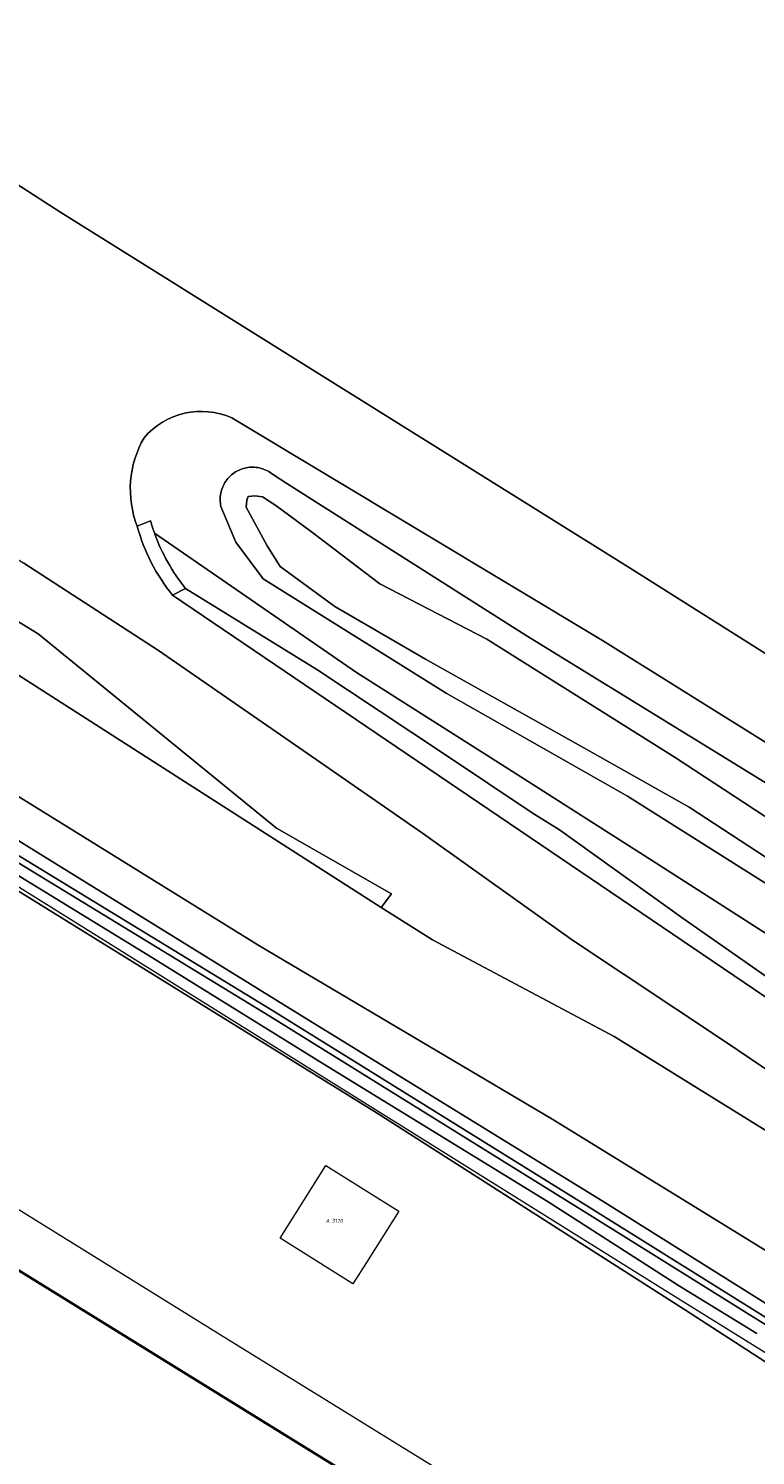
# Model space of a CAD drawing. Header units: metres. Extents: x 250001 to 257773, y 598992 to 609118.
# Tile 554 of 656: x 252931 to 252998, y 606310 to 606443. Entities that reach past the tile are written whole.
import ezdxf
from ezdxf.enums import TextEntityAlignment as Align
from ezdxf.lldxf.tags import DXFTag

# ---------------------------------------------------------------- set-up
doc = ezdxf.new("R2010")
doc.units = ezdxf.units.M
for name, color, linetype, lineweight in [('B-WE-GK-BESCHOEIING-G', 252, 'GK-BESCHOEIING', 35), ('B-WE-GR-GRAS-GV', 252, 'Continuous', 13), ('B-WE-GR-GROENVOORZIENING-GV', 252, 'Continuous', 18), ('B-WE-KG-GRENS_PERCEEL-G', 150, 'KG-PERCEEL', 18), ('B-WE-KG-GRENS_PERCEEL-S', 150, 'Continuous', 25), ('B-WE-OG-WATER-GV', 252, 'Continuous', 18), ('B-WE-OG-WATER_SLOOT-GV', 252, 'Continuous', 18), ('B-WE-OG-WEG-GV', 252, 'Continuous', 18), ('B-WE-VH-VERHARDING_BETON-GV', 252, 'Continuous', 18), ('B-WE-VH-VERHARDING_GESLOTEN-GV', 252, 'Continuous', 18), ('B-WE-VH-VERHARDING_OPEN-GV', 252, 'Continuous', 18), ('X-XX-AL-REFERENTIE-G', 7, 'Continuous', 18)]:
    doc.layers.add(name, color=color, linetype=linetype, lineweight=lineweight)
doc.styles.add('NLCS-ISO', font='NLCS-ISO.ttf')
doc.styles.get("Standard").update_dxf_attribs({"font": 'NLCS-ISO.ttf'})
doc.linetypes.add('GK-BESCHOEIING', pattern='A,30,-5,[1,NLCS.SHX,S=1,R=0,X=0,Y=0],-5', length=40)
tags = doc.linetypes.add('KG-PERCEEL', pattern='A,5.5,-2,["P",Standard,S=1.8,R=0,X=-0.5,Y=-0.9],-2,5.5,-2,[5,NLCS.SHX,S=0.75,R=0,X=0,Y=0],-2', length=19).pattern_tags.tags
tags[6] = DXFTag(74, 10)

# ---------------------------------------------------------------- blocks, each defined once
blk = doc.blocks.new('SKG-PERCEELNUMMER-SO')
at = {"style": 'NLCS-ISO', "oblique": 10, "flags": 1}
blk.add_attdef('GEMEENTECODE', text='', height=1.8, dxfattribs=at).set_placement((0, 2.55), align=Align.MIDDLE_CENTER)
at = {"style": 'NLCS-ISO', "oblique": 10}
blk.add_attdef('SECTIE', text='', height=1.8, dxfattribs=at).set_placement((-0.5, 0), align=Align.MIDDLE_RIGHT)
blk.add_attdef('PERCEELNUMMER', text='', height=1.8, dxfattribs=at).set_placement((0.5, 0), align=Align.MIDDLE_LEFT)
blk = doc.blocks.new('BS2021-132-Xref-KAD-20210617')
at = {"layer": 'B-WE-KG-GRENS_PERCEEL-G', "flags": 128}
for points in [[(252436.731, 606639.132), (252448.246, 606632.577), (252474.932, 606615.899), (252544.426, 606571.423), (252721.773, 606462.456), (252949.158, 606321.244), (253015.088, 606280.507)], [(252897.758, 606383.272), (252989.924, 606325.725), (253027.78, 606302.205), (253050.851, 606286.301), (253060.483, 606278.685), (253054.681, 606269.534)]]:
    blk.add_lwpolyline(points, dxfattribs=at)
blk.add_lwpolyline([(252962.114, 606328.34), (252960.857, 606326.349), (252954.081, 606330.602), (252958.349, 606337.365), (252965.119, 606333.102)], close=True, dxfattribs=at)
at = {"layer": 'B-WE-KG-GRENS_PERCEEL-S', "xscale": 0.2, "yscale": 0.2, "zscale": 0.2}
blk.add_blockref('SKG-PERCEELNUMMER-SO', (252958.795, 606332.215), dxfattribs=at).add_auto_attribs({'PERCEELNUMMER': '3170', 'SECTIE': 'A'})
blk = doc.blocks.new('BS2021-132-Xref-BGT-GRIJS-20210617-aangepast')
at = {"layer": 'B-WE-GK-BESCHOEIING-G', "flags": 128}
blk.add_lwpolyline([(252996.596, 606286.261), (252894.101, 606349.628)], dxfattribs=at)
at = {"layer": 'B-WE-GR-GRAS-GV', "flags": 128}
for points in [[(252836.025, 606386.537), (252894.101, 606349.628), (252996.596, 606286.261), (253000, 606284.132)], [(253028.876, 606299.887), (252991.701, 606323.964), (252963.126, 606342.22), (252891.474, 606386.576), (252890.895, 606386.935), (252889.133, 606385.455), (252887.588, 606384.157), (252886.926, 606377.013), (252882.957, 606375.69), (252879.121, 606377.41), (252876.74, 606379.791), (252876.343, 606382.966), (252878.724, 606386.538), (252877.453, 606392.121), (252876.767, 606395.134), (252849.923, 606412.33)], [(252915.262, 606443.795), (252918.252, 606439.371), (252921.441, 606435.539), (252925.394, 606431.838), (252929.66, 606428.645), (252933.587, 606426.11), (252956.5, 606411.777), (252986.399, 606393.102), (253000, 606384.5)]]:
    blk.add_lwpolyline(points, dxfattribs=at)
at = {"layer": 'B-WE-GR-GROENVOORZIENING-GV', "flags": 128}
for points in [[(252891.474, 606386.576), (252963.126, 606342.22), (252991.701, 606323.964), (253028.876, 606299.887)], [(253000, 606328.985), (252979.306, 606341.74), (252952.122, 606357.82), (252924.509, 606374.919), (252902.304, 606388.103), (252878.071, 606402.795), (252873.821, 606405.034), (252869.566, 606410.389), (252869.075, 606410.78), (252868.102, 606411.575), (252867.14, 606412.382), (252866.188, 606413.201), (252865.246, 606414.032), (252862.291, 606417.405)], [(253000, 606345.82), (252995.52, 606348.85), (252981.27, 606358.34), (252967.33, 606368.27), (252956.65, 606375.69), (252942.792, 606385.277), (252930.258, 606393.391)], [(252870.724, 606443.454), (252869.624, 606441.888), (252870.631, 606441.379), (252869.545, 606438.971), (252869.007, 606435.666), (252869.067, 606432.759), (252869.282, 606431.295), (252868.214, 606431.073), (252869.858, 606426.63), (252872.113, 606422.994), (252875.167, 606419.417), (252879.433, 606415.288), (252885.795, 606410.367), (252893.461, 606405.228), (252894.328, 606406.125), (252901.546, 606401.47), (252916.376, 606396.122), (252931.582, 606386.826), (252953.767, 606368.762), (252964.451, 606362.625), (252963.478, 606361.374), (252968.249, 606358.37), (252985.168, 606349.364), (253000, 606340.154)], [(252942.412, 606396.19), (252951.809, 606389.725), (252961.2, 606383.22), (252975.37, 606374.23), (252988.98, 606365.56), (252999.33, 606358.9), (253000, 606358.45), (253006.85, 606353.89), (253025.78, 606342.2), (253040.22, 606333.62), (253056.6, 606322.57), (253067.22, 606315.36), (253079.9, 606306.05), (253092.86, 606296.49), (253104.14, 606287.78), (253115.48, 606277.85), (253126.72, 606267.76), (253136.54, 606257.61), (253145.9, 606247.44), (253154.79, 606238.63)], [(253150.1, 606278.54), (253137.74, 606288.38), (253126.06, 606296.77), (253117.76, 606302.44), (253110.89, 606306.89), (253101.34, 606313.13), (253087.67, 606321.58), (253073.94, 606330.14), (253056.23, 606341.23), (253042.35, 606349.83), (253026.31, 606359.77), (253007.29, 606371.57), (253003.38, 606374.15), (253000, 606376.24), (252984.086, 606386.218), (252949.599, 606406.933)], [(253000, 606363.135), (252986.408, 606371.72), (252969.542, 606381.299), (252954.494, 606390.7), (252952.498, 606391.959), (252949.979, 606395.352), (252948.585, 606398.672), (252948.555, 606398.824), (252948.533, 606398.978), (252948.519, 606399.132), (252948.512, 606399.287), (252948.514, 606399.442), (252948.524, 606399.597), (252948.542, 606399.751), (252948.567, 606399.904), (252948.601, 606400.055), (252948.642, 606400.205), (252948.691, 606400.352), (252948.748, 606400.496), (252948.812, 606400.638), (252948.883, 606400.775), (252948.961, 606400.909), (252949.045, 606401.039), (252949.137, 606401.165), (252949.235, 606401.285), (252949.339, 606401.4), (252949.448, 606401.51), (252949.563, 606401.614), (252949.684, 606401.711), (252949.809, 606401.803), (252949.939, 606401.888), (252950.073, 606401.966), (252950.211, 606402.037), (252950.352, 606402.101), (252950.496, 606402.157), (252950.644, 606402.206), (252950.793, 606402.247), (252950.944, 606402.281), (252951.097, 606402.307), (252951.251, 606402.324), (252951.406, 606402.334), (252951.561, 606402.336), (252951.716, 606402.33), (252951.87, 606402.316), (252952.024, 606402.294), (252952.176, 606402.264), (252952.327, 606402.226), (252952.475, 606402.18), (252952.62, 606402.127), (252952.763, 606402.067), (252952.903, 606401.999), (252953.038, 606401.924), (252953.17, 606401.842), (252953.298, 606401.754), (252953.371, 606401.698), (252954.719, 606400.805), (252976.976, 606386.662), (253000, 606372.504)], [(252940.798, 606396.837), (252942.04, 606397.331)], [(253154.79, 606238.63), (253145.9, 606247.44), (253136.54, 606257.61), (253126.72, 606267.76), (253115.48, 606277.85), (253104.14, 606287.78), (253092.86, 606296.49), (253079.9, 606306.05), (253067.22, 606315.36), (253056.6, 606322.57), (253040.22, 606333.62), (253025.78, 606342.2), (253006.85, 606353.89), (253000, 606358.45), (252999.33, 606358.9), (252988.98, 606365.56), (252975.37, 606374.23), (252961.2, 606383.22), (252951.809, 606389.725), (252942.412, 606396.19)], [(252945.3, 606391.033), (252957.501, 606383.516), (252969.28, 606375.7), (252977.54, 606370.18), (252980.06, 606368.58), (252991.58, 606360.35), (253000, 606354.45), (253009.6, 606347.89), (253030.18, 606334.32), (253045.89, 606323.49), (253061.13, 606312.96), (253076.29, 606301.91), (253091.39, 606289.74), (253099.85, 606282.7), (253106.22, 606276.84), (253111.799, 606272.05)], [(252908.867, 606380.563), (252931.431, 606366.539), (252956.034, 606351.315), (252984.297, 606333.93), (253000, 606324.06)], [(252998.42, 606321.73), (252991.14, 606326.18), (252979.01, 606333.97), (252958.15, 606346.79), (252941.81, 606356.93), (252923.68, 606368.04)]]:
    blk.add_lwpolyline(points, dxfattribs=at)
at = {"layer": 'B-WE-GR-GROENVOORZIENING-GV'}
for points in [[(252949.599, 606406.933, 0.3311315), (252941.436, 606405.064)], [(252941.436, 606405.064, 0.2268169), (252940.798, 606396.837)], [(252942.04, 606397.331, 0.0160679), (252942.412, 606396.19)], [(252942.412, 606396.19, 0.0814256), (252945.3, 606391.033)]]:
    blk.add_lwpolyline(points, format="xyb", dxfattribs=at)
at = {"layer": 'B-WE-OG-WATER-GV', "flags": 128}
for points in [[(253150.725, 606148.196), (253145.024, 606158.986), (253141.492, 606166.119), (253135.251, 606177.987), (253132.407, 606182.937), (253128.87, 606189.114), (253122.857, 606197.726), (253119.217, 606202.25), (253114.29, 606208.381), (253108.28, 606215.559), (253105.562, 606218.208), (253101.786, 606220.491), (253095.971, 606223.826), (253085.669, 606230.41), (253076.69, 606235.822), (253060.333, 606245.78), (253043.276, 606257.023), (253041.871, 606257.949), (253027.951, 606266.653), (253000, 606284.132), (252996.596, 606286.261), (252894.101, 606349.628), (252836.025, 606386.537)], [(253000, 606369.314), (252990.836, 606375.307), (252973.33, 606386.334), (252963.359, 606391.491), (252957.018, 606396.316), (252953.688, 606398.764), (252952.442, 606399.565), (252951.749, 606399.684), (252951.133, 606399.599), (252951.008, 606399.26), (252950.944, 606398.624), (252952.892, 606395.032), (252954.102, 606393.091), (252959.19, 606389.384), (252967.625, 606384.482), (252982.828, 606375.957), (252992.128, 606370.695), (253000, 606365.557)], [(253000, 606322.756), (252983.163, 606333.26), (252953.367, 606351.777), (252925.597, 606368.722), (252900.632, 606384.35), (252900.419, 606384.292), (252900.276, 606384.165), (252900.227, 606384.003), (252900.323, 606383.859), (252925.287, 606368.231), (252953.058, 606351.286), (252982.854, 606332.769), (253000, 606322.072)]]:
    blk.add_lwpolyline(points, dxfattribs=at)
at = {"layer": 'B-WE-OG-WATER_SLOOT-GV', "flags": 128}
for points in [[(253000, 606372.504), (252976.976, 606386.662), (252954.719, 606400.805), (252953.371, 606401.698), (252953.298, 606401.754), (252953.17, 606401.842), (252953.038, 606401.924), (252952.903, 606401.999), (252952.763, 606402.067), (252952.62, 606402.127), (252952.475, 606402.18), (252952.327, 606402.226), (252952.176, 606402.264), (252952.024, 606402.294), (252951.87, 606402.316), (252951.716, 606402.33), (252951.561, 606402.336), (252951.406, 606402.334), (252951.251, 606402.324), (252951.097, 606402.307), (252950.944, 606402.281), (252950.793, 606402.247), (252950.644, 606402.206), (252950.496, 606402.157), (252950.352, 606402.101), (252950.211, 606402.037), (252950.073, 606401.966), (252949.939, 606401.888), (252949.809, 606401.803), (252949.684, 606401.711), (252949.563, 606401.614), (252949.448, 606401.51), (252949.339, 606401.4), (252949.235, 606401.285), (252949.137, 606401.165), (252949.045, 606401.039), (252948.961, 606400.909), (252948.883, 606400.775), (252948.812, 606400.638), (252948.748, 606400.496), (252948.691, 606400.352), (252948.642, 606400.205), (252948.601, 606400.055), (252948.567, 606399.904), (252948.542, 606399.751), (252948.524, 606399.597), (252948.514, 606399.442), (252948.512, 606399.287), (252948.519, 606399.132), (252948.533, 606398.978), (252948.555, 606398.824), (252948.585, 606398.672), (252949.979, 606395.352), (252952.498, 606391.959), (252954.494, 606390.7), (252969.542, 606381.299), (252986.408, 606371.72), (253000, 606363.135)], [(253000, 606365.557), (252992.128, 606370.695), (252982.828, 606375.957), (252967.625, 606384.482), (252959.19, 606389.384), (252954.102, 606393.091), (252952.892, 606395.032), (252950.944, 606398.624), (252951.008, 606399.26), (252951.133, 606399.599), (252951.749, 606399.684), (252952.442, 606399.565), (252953.688, 606398.764), (252957.018, 606396.316), (252963.359, 606391.491), (252973.33, 606386.334), (252990.836, 606375.307), (253000, 606369.314)], [(252923.68, 606368.04), (252941.81, 606356.93), (252958.15, 606346.79), (252979.01, 606333.97), (252991.14, 606326.18), (252998.42, 606321.73)], [(253000, 606324.06), (252984.297, 606333.93), (252956.034, 606351.315), (252931.431, 606366.539), (252908.867, 606380.563)], [(253000, 606322.072), (252982.854, 606332.769), (252953.058, 606351.286), (252925.287, 606368.231), (252900.323, 606383.859), (252900.227, 606384.003), (252900.276, 606384.165), (252900.419, 606384.292), (252900.632, 606384.35), (252925.597, 606368.722), (252953.367, 606351.777), (252983.163, 606333.26), (253000, 606322.756)]]:
    blk.add_lwpolyline(points, dxfattribs=at)
at = {"layer": 'B-WE-OG-WEG-GV', "flags": 128}
blk.add_lwpolyline([(252944.084, 606390.436), (253058.882, 606312.617), (253091.363, 606287.492), (253109.925, 606270.846), (253110.595, 606270.784), (253111.799, 606272.05), (253106.22, 606276.84), (253099.85, 606282.7), (253091.39, 606289.74), (253076.29, 606301.91), (253061.13, 606312.96), (253045.89, 606323.49), (253030.18, 606334.32), (253009.6, 606347.89), (253000, 606354.45), (252991.58, 606360.35), (252980.06, 606368.58), (252977.54, 606370.18), (252969.28, 606375.7), (252957.501, 606383.516), (252945.3, 606391.033)], close=True, dxfattribs=at)
at = {"layer": 'B-WE-VH-VERHARDING_BETON-GV', "flags": 128}
for points in [[(252942.04, 606397.331), (252940.798, 606396.837)], [(252944.084, 606390.436), (252945.3, 606391.033)]]:
    blk.add_lwpolyline(points, dxfattribs=at)
at = {"layer": 'B-WE-VH-VERHARDING_BETON-GV'}
for points in [[(252940.798, 606396.837, 0.1037421), (252944.084, 606390.436)], [(252942.412, 606396.19, -0.0160679), (252942.04, 606397.331)], [(252945.3, 606391.033, -0.0814256), (252942.412, 606396.19)]]:
    blk.add_lwpolyline(points, format="xyb", dxfattribs=at)
at = {"layer": 'B-WE-VH-VERHARDING_GESLOTEN-GV', "flags": 128}
for points in [[(252862.291, 606417.405), (252865.246, 606414.032), (252866.188, 606413.201), (252867.14, 606412.382), (252868.102, 606411.575), (252869.075, 606410.78), (252869.566, 606410.389), (252873.821, 606405.034), (252878.071, 606402.795), (252902.304, 606388.103), (252924.509, 606374.919), (252952.122, 606357.82), (252979.306, 606341.74), (253000, 606328.985)], [(253000, 606340.154), (252985.168, 606349.364), (252968.249, 606358.37), (252963.478, 606361.374), (252927.307, 606384.519)], [(252949.599, 606406.933), (252984.086, 606386.218), (253000, 606376.24), (253003.38, 606374.15), (253007.29, 606371.57), (253026.31, 606359.77), (253042.35, 606349.83), (253056.23, 606341.23), (253073.94, 606330.14), (253087.67, 606321.58), (253101.34, 606313.13), (253110.89, 606306.89), (253117.76, 606302.44), (253126.06, 606296.77), (253137.74, 606288.38), (253150.1, 606278.54)], [(253149.59, 606288.32), (253138.82, 606296.74), (253131.308, 606302.058), (253128.41, 606304.11), (253116.18, 606312.12), (253105.79, 606318.98), (253093.28, 606326.51), (253078.61, 606335.64), (253064.87, 606344.4), (253053.66, 606351.33), (253042.92, 606358.02), (253033.02, 606364.13), (253022.65, 606370.49), (253008.58, 606379.17), (253000, 606384.5), (252986.399, 606393.102), (252956.5, 606411.777), (252933.587, 606426.11), (252929.66, 606428.645), (252925.394, 606431.838), (252921.441, 606435.539), (252918.252, 606439.371), (252915.262, 606443.795)], [(252928.117, 606404.439), (252926.578, 606400.877), (252924.271, 606397.154), (252930.258, 606393.391), (252942.792, 606385.277), (252956.65, 606375.69), (252967.33, 606368.27), (252981.27, 606358.34), (252995.52, 606348.85), (253000, 606345.82)], [(253058.882, 606312.617), (252944.084, 606390.436)]]:
    blk.add_lwpolyline(points, dxfattribs=at)
at = {"layer": 'B-WE-VH-VERHARDING_GESLOTEN-GV'}
for points in [[(252941.436, 606405.064, -0.3311315), (252949.599, 606406.933)], [(252940.798, 606396.837, -0.2268169), (252941.436, 606405.064)], [(252944.084, 606390.436, -0.1037421), (252940.798, 606396.837)]]:
    blk.add_lwpolyline(points, format="xyb", dxfattribs=at)
at = {"layer": 'B-WE-VH-VERHARDING_OPEN-GV', "flags": 128}
blk.add_lwpolyline([(252927.307, 606384.519), (252963.478, 606361.374), (252964.451, 606362.625), (252953.767, 606368.762), (252931.582, 606386.826), (252916.376, 606396.122)], dxfattribs=at)

msp = doc.modelspace()

# ---------------------------------------------------------------- block references
at = {"layer": 'X-XX-AL-REFERENTIE-G'}
for name in ['BS2021-132-Xref-BGT-GRIJS-20210617-aangepast', 'BS2021-132-Xref-KAD-20210617']:
    msp.add_blockref(name, (0, 0), dxfattribs=at)

doc.saveas('drawing.dxf')
